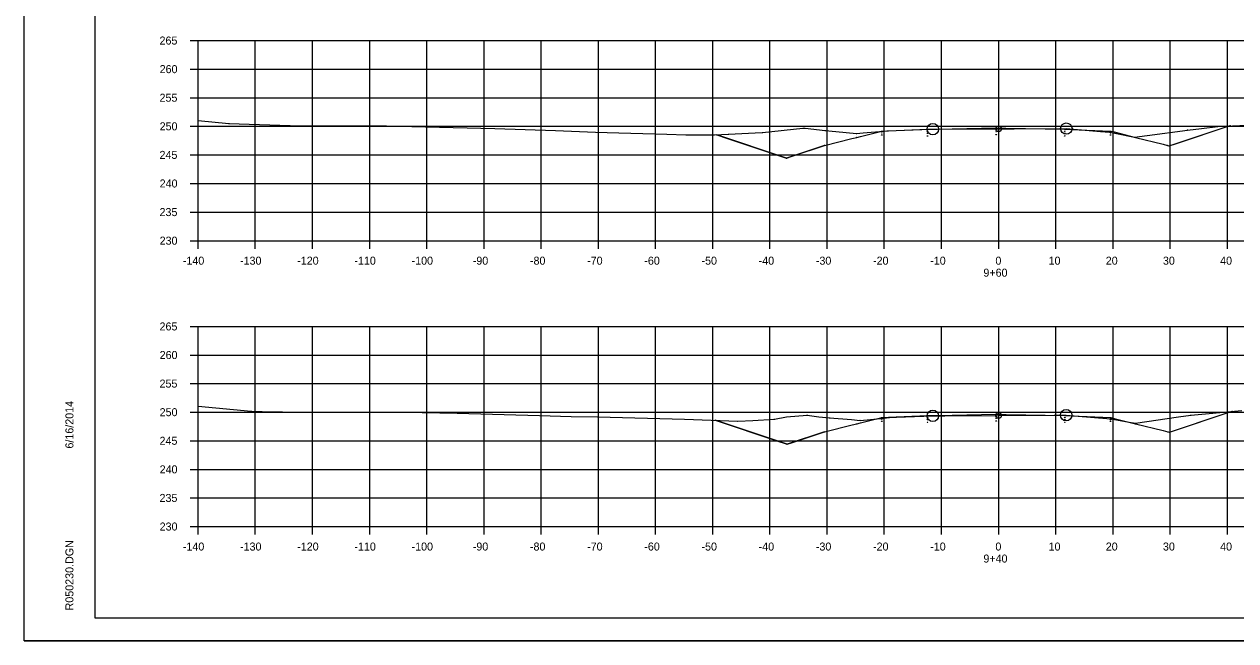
# Model space of a CAD drawing. Extents: x 1300404 to 1323571, y 234004 to 252077.
# Drawn here: x 1315546.9 to 1315758.7, y 243195.1 to 243303 of the extents above; entities that cross this region are included whole.
import ezdxf

# ---------------------------------------------------------------- set-up
doc = ezdxf.new("R2010")
doc.units = 0
for name, color, linetype in [('Default', 7, 'Continuous'), ('R_Axis', 7, 'Continuous'), ('R_Axis Annot', 7, 'Continuous'), ('R_Border', 7, 'Continuous'), ('R_Draft', 7, 'Continuous'), ('R_Exist Surface', 7, 'Continuous'), ('R_Fin Surface', 7, 'Continuous'), ('R_Grid', 7, 'Continuous'), ('R_No Plot', 7, 'Continuous')]:
    doc.layers.add(name, color=color, linetype=linetype)

msp = doc.modelspace()

# ---------------------------------------------------------------- linework, layer by layer
at = {"layer": 'Default'}
for p, q in [((1315559.28, 243199.13), (1315559.28, 243404.59)), ((1315875.46, 243199.13), (1315559.28, 243199.13))]:
    msp.add_line(p, q, dxfattribs=at)
at = {"layer": 'R_Axis'}
for p, q in [((1315575.88, 243300.13), (1315577.28, 243300.13)), ((1315577.28, 243265.13), (1315577.28, 243300.13)), ((1315575.88, 243295.13), (1315577.28, 243295.13)), ((1315575.88, 243290.13), (1315577.28, 243290.13)), ((1315575.88, 243285.13), (1315577.28, 243285.13)), ((1315575.88, 243280.13), (1315577.28, 243280.13)), ((1315575.88, 243275.13), (1315577.28, 243275.13)), ((1315575.88, 243270.13), (1315577.28, 243270.13)), ((1315575.88, 243265.13), (1315577.28, 243265.13)), ((1315577.28, 243265.13), (1315857.28, 243265.13)), ((1315577.28, 243263.73), (1315577.28, 243265.13)), ((1315587.28, 243263.73), (1315587.28, 243265.13)), ((1315597.28, 243263.73), (1315597.28, 243265.13)), ((1315607.28, 243263.73), (1315607.28, 243265.13)), ((1315617.28, 243263.73), (1315617.28, 243265.13)), ((1315627.28, 243263.73), (1315627.28, 243265.13)), ((1315637.28, 243263.73), (1315637.28, 243265.13)), ((1315647.28, 243263.73), (1315647.28, 243265.13)), ((1315657.28, 243263.73), (1315657.28, 243265.13)), ((1315667.28, 243263.73), (1315667.28, 243265.13)), ((1315677.28, 243263.73), (1315677.28, 243265.13)), ((1315687.28, 243263.73), (1315687.28, 243265.13)), ((1315697.28, 243263.73), (1315697.28, 243265.13)), ((1315707.28, 243263.73), (1315707.28, 243265.13)), ((1315717.28, 243263.73), (1315717.28, 243265.13)), ((1315727.28, 243263.73), (1315727.28, 243265.13)), ((1315737.28, 243263.73), (1315737.28, 243265.13)), ((1315747.28, 243263.73), (1315747.28, 243265.13)), ((1315757.28, 243263.73), (1315757.28, 243265.13)), ((1315575.88, 243250.13), (1315577.28, 243250.13)), ((1315577.28, 243215.13), (1315577.28, 243250.13)), ((1315575.88, 243245.13), (1315577.28, 243245.13)), ((1315575.88, 243240.13), (1315577.28, 243240.13)), ((1315575.88, 243235.13), (1315577.28, 243235.13)), ((1315575.88, 243230.13), (1315577.28, 243230.13)), ((1315575.88, 243225.13), (1315577.28, 243225.13)), ((1315575.88, 243220.13), (1315577.28, 243220.13)), ((1315575.88, 243215.13), (1315577.28, 243215.13)), ((1315577.28, 243215.13), (1315857.28, 243215.13)), ((1315577.28, 243213.73), (1315577.28, 243215.13)), ((1315587.28, 243213.73), (1315587.28, 243215.13)), ((1315597.28, 243213.73), (1315597.28, 243215.13)), ((1315607.28, 243213.73), (1315607.28, 243215.13)), ((1315617.28, 243213.73), (1315617.28, 243215.13)), ((1315627.28, 243213.73), (1315627.28, 243215.13)), ((1315637.28, 243213.73), (1315637.28, 243215.13)), ((1315647.28, 243213.73), (1315647.28, 243215.13)), ((1315657.28, 243213.73), (1315657.28, 243215.13)), ((1315667.28, 243213.73), (1315667.28, 243215.13)), ((1315677.28, 243213.73), (1315677.28, 243215.13)), ((1315687.28, 243213.73), (1315687.28, 243215.13)), ((1315697.28, 243213.73), (1315697.28, 243215.13)), ((1315707.28, 243213.73), (1315707.28, 243215.13)), ((1315717.28, 243213.73), (1315717.28, 243215.13)), ((1315727.28, 243213.73), (1315727.28, 243215.13)), ((1315737.28, 243213.73), (1315737.28, 243215.13)), ((1315747.28, 243213.73), (1315747.28, 243215.13)), ((1315757.28, 243213.73), (1315757.28, 243215.13))]:
    msp.add_line(p, q, dxfattribs=at)
at = {"layer": 'R_Border'}
msp.add_line((1315559.28, 243199.13), (1315559.28, 243199.13), dxfattribs=at)
at = {"layer": 'R_Draft'}
for points in [[(1315582.63, 243285.66), (1315582.68, 243285.56), (1315582.58, 243285.56)], [(1315604.75, 243285.28), (1315604.8, 243285.18), (1315604.7, 243285.18)], [(1315757.75, 243285.3), (1315757.8, 243285.2), (1315757.7, 243285.2)], [(1315757.75, 243285.3), (1315757.8, 243285.2), (1315757.7, 243285.2)], [(1315667.97, 243283.69), (1315668.02, 243283.59), (1315667.92, 243283.59)], [(1315667.97, 243283.69), (1315668.02, 243283.59), (1315667.92, 243283.59)], [(1315670.05, 243283.78), (1315670.1, 243283.68), (1315670, 243283.68)], [(1315675.96, 243284.07), (1315676.01, 243283.97), (1315675.91, 243283.97)], [(1315683.28, 243284.85), (1315683.33, 243284.75), (1315683.23, 243284.75)], [(1315686.94, 243284.44), (1315686.99, 243284.34), (1315686.89, 243284.34)], [(1315692.4, 243283.91), (1315692.45, 243283.81), (1315692.35, 243283.81)], [(1315692.45, 243283.25), (1315692.5, 243283.15), (1315692.4, 243283.15)], [(1315696.83, 243284.35), (1315696.88, 243284.25), (1315696.78, 243284.25)], [(1315696.83, 243284.01), (1315696.88, 243283.91), (1315696.78, 243283.91)], [(1315696.83, 243283.68), (1315696.88, 243283.58), (1315696.78, 243283.58)], [(1315697.81, 243284.41), (1315697.86, 243284.31), (1315697.76, 243284.31)], [(1315704.83, 243284.67), (1315704.88, 243284.57), (1315704.78, 243284.57)], [(1315704.83, 243284.33), (1315704.88, 243284.23), (1315704.78, 243284.23)], [(1315704.83, 243284), (1315704.88, 243283.9), (1315704.78, 243283.9)], [(1315704.83, 243283.5), (1315704.88, 243283.4), (1315704.78, 243283.4)], [(1315716.83, 243284.91), (1315716.88, 243284.81), (1315716.78, 243284.81)], [(1315716.83, 243284.57), (1315716.88, 243284.47), (1315716.78, 243284.47)], [(1315716.83, 243284.24), (1315716.88, 243284.14), (1315716.78, 243284.14)], [(1315716.83, 243283.74), (1315716.88, 243283.64), (1315716.78, 243283.64)], [(1315728.83, 243284.67), (1315728.88, 243284.57), (1315728.78, 243284.57)], [(1315728.83, 243284.33), (1315728.88, 243284.23), (1315728.78, 243284.23)], [(1315728.83, 243284), (1315728.88, 243283.9), (1315728.78, 243283.9)], [(1315728.83, 243283.5), (1315728.88, 243283.4), (1315728.78, 243283.4)], [(1315736.73, 243284.13), (1315736.78, 243284.03), (1315736.68, 243284.03)], [(1315736.83, 243284.35), (1315736.88, 243284.25), (1315736.78, 243284.25)], [(1315736.83, 243284.01), (1315736.88, 243283.91), (1315736.78, 243283.91)], [(1315736.83, 243283.68), (1315736.88, 243283.58), (1315736.78, 243283.58)], [(1315741.06, 243283.28), (1315741.11, 243283.18), (1315741.01, 243283.18)], [(1315741.2, 243283.25), (1315741.25, 243283.15), (1315741.15, 243283.15)], [(1315750.3, 243284.53), (1315750.35, 243284.43), (1315750.25, 243284.43)], [(1315686.83, 243281.85), (1315686.88, 243281.75), (1315686.78, 243281.75)], [(1315746.83, 243281.85), (1315746.88, 243281.75), (1315746.78, 243281.75)], [(1315747.11, 243281.75), (1315747.16, 243281.65), (1315747.06, 243281.65)], [(1315680.16, 243279.63), (1315680.21, 243279.53), (1315680.11, 243279.53)], [(1315586.56, 243235.34), (1315586.61, 243235.24), (1315586.51, 243235.24)], [(1315647.18, 243234.37), (1315647.23, 243234.27), (1315647.13, 243234.27)], [(1315683.8, 243234.65), (1315683.85, 243234.55), (1315683.75, 243234.55)], [(1315704.84, 243234.58), (1315704.89, 243234.48), (1315704.79, 243234.48)], [(1315716.84, 243234.82), (1315716.89, 243234.72), (1315716.79, 243234.72)], [(1315716.84, 243234.48), (1315716.89, 243234.38), (1315716.79, 243234.38)], [(1315728.84, 243234.58), (1315728.89, 243234.48), (1315728.79, 243234.48)], [(1315750.91, 243234.66), (1315750.96, 243234.56), (1315750.86, 243234.56)], [(1315758.14, 243235.33), (1315758.19, 243235.23), (1315758.09, 243235.23)], [(1315758.14, 243235.33), (1315758.19, 243235.23), (1315758.09, 243235.23)], [(1315667.68, 243233.76), (1315667.73, 243233.66), (1315667.63, 243233.66)], [(1315667.68, 243233.76), (1315667.73, 243233.66), (1315667.63, 243233.66)], [(1315671.64, 243233.63), (1315671.69, 243233.53), (1315671.59, 243233.53)], [(1315678.06, 243233.94), (1315678.11, 243233.84), (1315678.01, 243233.84)], [(1315687.69, 243234.21), (1315687.74, 243234.11), (1315687.64, 243234.11)], [(1315692.47, 243233.16), (1315692.52, 243233.06), (1315692.42, 243233.06)], [(1315693.03, 243233.75), (1315693.08, 243233.65), (1315692.98, 243233.65)], [(1315696.84, 243234.26), (1315696.89, 243234.16), (1315696.79, 243234.16)], [(1315696.84, 243233.93), (1315696.89, 243233.83), (1315696.79, 243233.83)], [(1315696.84, 243233.6), (1315696.89, 243233.5), (1315696.79, 243233.5)], [(1315698.12, 243234.24), (1315698.17, 243234.14), (1315698.07, 243234.14)], [(1315704.84, 243234.24), (1315704.89, 243234.14), (1315704.79, 243234.14)], [(1315704.84, 243233.91), (1315704.89, 243233.81), (1315704.79, 243233.81)], [(1315704.84, 243233.41), (1315704.89, 243233.31), (1315704.79, 243233.31)], [(1315716.84, 243234.15), (1315716.89, 243234.05), (1315716.79, 243234.05)], [(1315716.84, 243233.65), (1315716.89, 243233.55), (1315716.79, 243233.55)], [(1315728.84, 243234.24), (1315728.89, 243234.14), (1315728.79, 243234.14)], [(1315728.84, 243233.91), (1315728.89, 243233.81), (1315728.79, 243233.81)], [(1315728.84, 243233.41), (1315728.89, 243233.31), (1315728.79, 243233.31)], [(1315736.84, 243234.26), (1315736.89, 243234.16), (1315736.79, 243234.16)], [(1315736.84, 243233.92), (1315736.89, 243233.82), (1315736.79, 243233.82)], [(1315736.84, 243233.59), (1315736.89, 243233.49), (1315736.79, 243233.49)], [(1315736.89, 243234.02), (1315736.94, 243233.92), (1315736.84, 243233.92)], [(1315741.2, 243233.24), (1315741.25, 243233.14), (1315741.15, 243233.14)], [(1315741.22, 243233.16), (1315741.27, 243233.06), (1315741.17, 243233.06)], [(1315686.84, 243231.76), (1315686.89, 243231.66), (1315686.79, 243231.66)], [(1315746.84, 243231.76), (1315746.89, 243231.66), (1315746.79, 243231.66)], [(1315747.13, 243231.66), (1315747.18, 243231.56), (1315747.08, 243231.56)], [(1315680.27, 243229.57), (1315680.32, 243229.47), (1315680.22, 243229.47)]]:
    msp.add_lwpolyline(points, close=True, dxfattribs=at)
at = {"layer": 'R_Exist Surface'}
for points in [[(1315577.28, 243286.12), (1315582.63, 243285.61), (1315593.39, 243285.29), (1315596.3, 243285.21), (1315604.75, 243285.23), (1315610.25, 243285.22), (1315612.22, 243285.16), (1315629.18, 243284.75), (1315639.77, 243284.4), (1315646.76, 243284.12), (1315650.83, 243283.99), (1315659.26, 243283.75), (1315662.55, 243283.62), (1315667.61, 243283.62), (1315670.05, 243283.73), (1315674.69, 243283.99), (1315675.96, 243284.02), (1315683.05, 243284.78), (1315683.18, 243284.79), (1315683.28, 243284.8), (1315683.43, 243284.79), (1315686.94, 243284.39), (1315688.8, 243284.21), (1315692.4, 243283.86), (1315693.59, 243283.97), (1315697.81, 243284.36), (1315703.86, 243284.57), (1315705.77, 243284.64), (1315714.64, 243284.67), (1315717.28, 243284.69), (1315720.01, 243284.7), (1315729.11, 243284.73), (1315735.08, 243284.22), (1315736.73, 243284.08), (1315737.61, 243283.91), (1315741.06, 243283.23), (1315743.23, 243283.54), (1315750.3, 243284.48), (1315752.76, 243284.74), (1315755.63, 243285.12), (1315760.75, 243285.35)], [(1315577.28, 243236.17), (1315586.56, 243235.29), (1315590.45, 243235.17), (1315592.02, 243235.2), (1315595.83, 243235.11), (1315598.97, 243235.11), (1315613.43, 243235.14), (1315622.57, 243234.97), (1315637, 243234.54), (1315642.5, 243234.39), (1315647.18, 243234.32), (1315662.35, 243233.9), (1315671.64, 243233.58), (1315674.27, 243233.66), (1315678.06, 243233.89), (1315680.2, 243234.29), (1315683.8, 243234.6), (1315685.84, 243234.33), (1315687.69, 243234.16), (1315691.55, 243233.83), (1315693.03, 243233.7), (1315697.24, 243234.11), (1315698.12, 243234.19), (1315699.41, 243234.24), (1315705.77, 243234.48), (1315707.85, 243234.49), (1315717.28, 243234.55), (1315727, 243234.61), (1315729.09, 243234.62), (1315730.51, 243234.5), (1315736.89, 243233.97), (1315740.13, 243233.4), (1315741.2, 243233.19), (1315748.73, 243234.31), (1315750.91, 243234.61), (1315759.81, 243235.44)]]:
    msp.add_lwpolyline(points, dxfattribs=at)
at = {"layer": 'R_Fin Surface'}
for points in [[(1315667.97, 243283.64), (1315669.84, 243283.02), (1315680.16, 243279.58), (1315681.15, 243279.9), (1315686.83, 243281.8), (1315691.63, 243283), (1315692.45, 243283.2), (1315693.09, 243283.36), (1315696.83, 243284.3), (1315697.99, 243284.34), (1315704.83, 243284.62), (1315706.57, 243284.65), (1315716.83, 243284.86), (1315718.55, 243284.82), (1315728.83, 243284.62), (1315729.97, 243284.57), (1315736.83, 243284.3), (1315737.45, 243284.14), (1315741.2, 243283.2), (1315746.03, 243282), (1315746.83, 243281.8), (1315746.87, 243281.78), (1315747.11, 243281.7), (1315748.38, 243282.12), (1315757.75, 243285.25)], [(1315667.68, 243233.71), (1315678.46, 243230.12), (1315680.27, 243229.52), (1315681.24, 243229.84), (1315686.84, 243231.71), (1315691.64, 243232.91), (1315692.47, 243233.11), (1315693.11, 243233.27), (1315696.84, 243234.21), (1315698.01, 243234.26), (1315704.84, 243234.53), (1315706.59, 243234.56), (1315716.84, 243234.77), (1315718.57, 243234.73), (1315728.84, 243234.53), (1315729.99, 243234.48), (1315736.84, 243234.21), (1315737.47, 243234.05), (1315741.22, 243233.11), (1315746.05, 243231.91), (1315746.84, 243231.71), (1315746.88, 243231.69), (1315747.13, 243231.61), (1315756.56, 243234.76), (1315758.14, 243235.28)]]:
    msp.add_lwpolyline(points, dxfattribs=at)
at = {"layer": 'R_Grid'}
for p, q in [((1315577.28, 243300.13), (1315857.28, 243300.13)), ((1315577.28, 243265.13), (1315577.28, 243300.13)), ((1315587.28, 243265.13), (1315587.28, 243300.13)), ((1315597.28, 243265.13), (1315597.28, 243300.13)), ((1315607.28, 243265.13), (1315607.28, 243300.13)), ((1315617.28, 243265.13), (1315617.28, 243300.13)), ((1315627.28, 243265.13), (1315627.28, 243300.13)), ((1315637.28, 243265.13), (1315637.28, 243300.13)), ((1315647.28, 243265.13), (1315647.28, 243300.13)), ((1315657.28, 243265.13), (1315657.28, 243300.13)), ((1315667.28, 243265.13), (1315667.28, 243300.13)), ((1315677.28, 243265.13), (1315677.28, 243300.13)), ((1315687.28, 243265.13), (1315687.28, 243300.13)), ((1315697.28, 243265.13), (1315697.28, 243300.13)), ((1315707.28, 243265.13), (1315707.28, 243300.13)), ((1315717.28, 243265.13), (1315717.28, 243300.13)), ((1315727.28, 243265.13), (1315727.28, 243300.13)), ((1315737.28, 243265.13), (1315737.28, 243300.13)), ((1315747.28, 243265.13), (1315747.28, 243300.13)), ((1315757.28, 243265.13), (1315757.28, 243300.13)), ((1315577.28, 243295.13), (1315857.28, 243295.13)), ((1315577.28, 243290.13), (1315857.28, 243290.13)), ((1315577.28, 243285.13), (1315857.28, 243285.13)), ((1315577.28, 243280.13), (1315857.28, 243280.13)), ((1315577.28, 243275.13), (1315857.28, 243275.13)), ((1315577.28, 243270.13), (1315857.28, 243270.13)), ((1315577.28, 243265.13), (1315857.28, 243265.13)), ((1315577.28, 243250.13), (1315857.28, 243250.13)), ((1315577.28, 243215.13), (1315577.28, 243250.13)), ((1315587.28, 243215.13), (1315587.28, 243250.13)), ((1315597.28, 243215.13), (1315597.28, 243250.13)), ((1315607.28, 243215.13), (1315607.28, 243250.13)), ((1315617.28, 243215.13), (1315617.28, 243250.13)), ((1315627.28, 243215.13), (1315627.28, 243250.13)), ((1315637.28, 243215.13), (1315637.28, 243250.13)), ((1315647.28, 243215.13), (1315647.28, 243250.13)), ((1315657.28, 243215.13), (1315657.28, 243250.13)), ((1315667.28, 243215.13), (1315667.28, 243250.13)), ((1315677.28, 243215.13), (1315677.28, 243250.13)), ((1315687.28, 243215.13), (1315687.28, 243250.13)), ((1315697.28, 243215.13), (1315697.28, 243250.13)), ((1315707.28, 243215.13), (1315707.28, 243250.13)), ((1315717.28, 243215.13), (1315717.28, 243250.13)), ((1315727.28, 243215.13), (1315727.28, 243250.13)), ((1315737.28, 243215.13), (1315737.28, 243250.13)), ((1315747.28, 243215.13), (1315747.28, 243250.13)), ((1315757.28, 243215.13), (1315757.28, 243250.13)), ((1315577.28, 243245.13), (1315857.28, 243245.13)), ((1315577.28, 243240.13), (1315857.28, 243240.13)), ((1315577.28, 243235.13), (1315857.28, 243235.13)), ((1315577.28, 243230.13), (1315857.28, 243230.13)), ((1315577.28, 243225.13), (1315857.28, 243225.13)), ((1315577.28, 243220.13), (1315857.28, 243220.13)), ((1315577.28, 243215.13), (1315857.28, 243215.13))]:
    msp.add_line(p, q, dxfattribs=at)
at = {"layer": 'R_No Plot'}
msp.add_line((1315546.87, 243195.15), (1315880.21, 243195.15), dxfattribs=at)
for points in [[(1315546.87, 243408.49), (1315880.21, 243408.49), (1315880.21, 243195.15), (1315546.87, 243195.15)], [(1315793.2, 243404.59), (1315793.2, 243394.71), (1315828.93, 243394.71), (1315828.93, 243391.79), (1315852.13, 243391.79), (1315852.13, 243369.67), (1315875.46, 243369.67), (1315875.46, 243199.13), (1315559.28, 243199.13), (1315559.28, 243404.59)]]:
    msp.add_lwpolyline(points, close=True, dxfattribs=at)
for points in [[(1315746.83, 243281.8), (1315747.11, 243281.7), (1315757.75, 243285.25)], [(1315746.83, 243281.8), (1315747.11, 243281.7), (1315757.75, 243285.25)], [(1315746.83, 243281.8), (1315747.11, 243281.7), (1315757.75, 243285.25)], [(1315746.83, 243281.8), (1315747.11, 243281.7), (1315757.75, 243285.25)], [(1315680.16, 243279.58), (1315667.97, 243283.64)], [(1315686.83, 243281.8), (1315680.16, 243279.58), (1315667.97, 243283.64)], [(1315686.83, 243281.8), (1315680.16, 243279.58), (1315667.97, 243283.64)], [(1315686.83, 243281.8), (1315680.16, 243279.58), (1315667.97, 243283.64)], [(1315686.83, 243281.8), (1315680.16, 243279.58), (1315667.97, 243283.64)], [(1315686.83, 243281.8), (1315680.16, 243279.58), (1315667.97, 243283.64)], [(1315746.84, 243231.71), (1315747.13, 243231.61), (1315758.14, 243235.28)], [(1315746.84, 243231.71), (1315747.13, 243231.61), (1315758.14, 243235.28)], [(1315746.84, 243231.71), (1315747.13, 243231.61), (1315758.14, 243235.28)], [(1315746.84, 243231.71), (1315747.13, 243231.61), (1315758.14, 243235.28)], [(1315680.27, 243229.52), (1315667.68, 243233.71)], [(1315686.84, 243231.71), (1315680.27, 243229.52), (1315667.68, 243233.71)], [(1315686.84, 243231.71), (1315680.27, 243229.52), (1315667.68, 243233.71)], [(1315686.84, 243231.71), (1315680.27, 243229.52), (1315667.68, 243233.71)], [(1315686.84, 243231.71), (1315680.27, 243229.52), (1315667.68, 243233.71)], [(1315686.84, 243231.71), (1315680.27, 243229.52), (1315667.68, 243233.71)]]:
    msp.add_lwpolyline(points, dxfattribs=at)
for centre, radius in [((1315705.77, 243284.64), 1), ((1315729.11, 243284.73), 1), ((1315717.28, 243284.69), 0.5), ((1315705.77, 243234.48), 1), ((1315717.28, 243234.55), 0.5), ((1315729.09, 243234.62), 1)]:
    msp.add_circle(centre, radius, dxfattribs=at)

# ---------------------------------------------------------------- texts
at = {"layer": 'R_Axis'}
for p in [(1315577.28, 243265.13), (1315577.28, 243215.13)]:
    msp.add_text('-', height=0.0001, dxfattribs=at).set_placement(p)
at = {"layer": 'R_Axis Annot'}
for s, p in [('265', (1315570.53, 243299.43)), ('260', (1315570.55, 243294.43)), ('255', (1315570.53, 243289.43)), ('250', (1315570.55, 243284.43)), ('245', (1315570.53, 243279.43)), ('240', (1315570.55, 243274.43)), ('235', (1315570.53, 243269.43)), ('230', (1315570.55, 243264.43)), ('-140', (1315574.61, 243260.93)), ('-130', (1315584.61, 243260.93)), ('-120', (1315594.61, 243260.93)), ('-110', (1315604.61, 243260.93)), ('-100', (1315614.61, 243260.93)), ('-90', (1315625.31, 243260.93)), ('-80', (1315635.31, 243260.93)), ('-70', (1315645.31, 243260.93)), ('-60', (1315655.31, 243260.93)), ('-50', (1315665.31, 243260.93)), ('-40', (1315675.31, 243260.93)), ('-30', (1315685.31, 243260.93)), ('-20', (1315695.31, 243260.93)), ('-10', (1315705.31, 243260.93)), ('0', (1315716.71, 243260.93)), ('10', (1315726.01, 243260.93)), ('20', (1315736.01, 243260.93)), ('30', (1315746.01, 243260.93)), ('40', (1315756.01, 243260.93)), ('9+60', (1315714.61, 243258.83)), ('265', (1315570.53, 243249.43)), ('260', (1315570.55, 243244.43)), ('255', (1315570.53, 243239.43)), ('250', (1315570.55, 243234.43)), ('245', (1315570.53, 243229.43)), ('240', (1315570.55, 243224.43)), ('235', (1315570.53, 243219.43)), ('230', (1315570.55, 243214.43)), ('-140', (1315574.61, 243210.93)), ('-130', (1315584.61, 243210.93)), ('-120', (1315594.61, 243210.93)), ('-110', (1315604.61, 243210.93)), ('-100', (1315614.61, 243210.93)), ('-90', (1315625.31, 243210.93)), ('-80', (1315635.31, 243210.93)), ('-70', (1315645.31, 243210.93)), ('-60', (1315655.31, 243210.93)), ('-50', (1315665.31, 243210.93)), ('-40', (1315675.31, 243210.93)), ('-30', (1315685.31, 243210.93)), ('-20', (1315695.31, 243210.93)), ('-10', (1315705.31, 243210.93)), ('0', (1315716.71, 243210.93)), ('10', (1315726.01, 243210.93)), ('20', (1315736.01, 243210.93)), ('30', (1315746.01, 243210.93)), ('40', (1315756.01, 243210.93)), ('9+40', (1315714.61, 243208.83))]:
    msp.add_text(s, height=1.4, dxfattribs=at).set_placement(p)
at = {"layer": 'R_Border'}
for s, p in [('6/16/2014', (1315555.47, 243228.77)), ('R050230.DGN', (1315555.47, 243200.46))]:
    msp.add_text(s, height=1.4, rotation=90, dxfattribs=at).set_placement(p)

doc.saveas('drawing.dxf')
